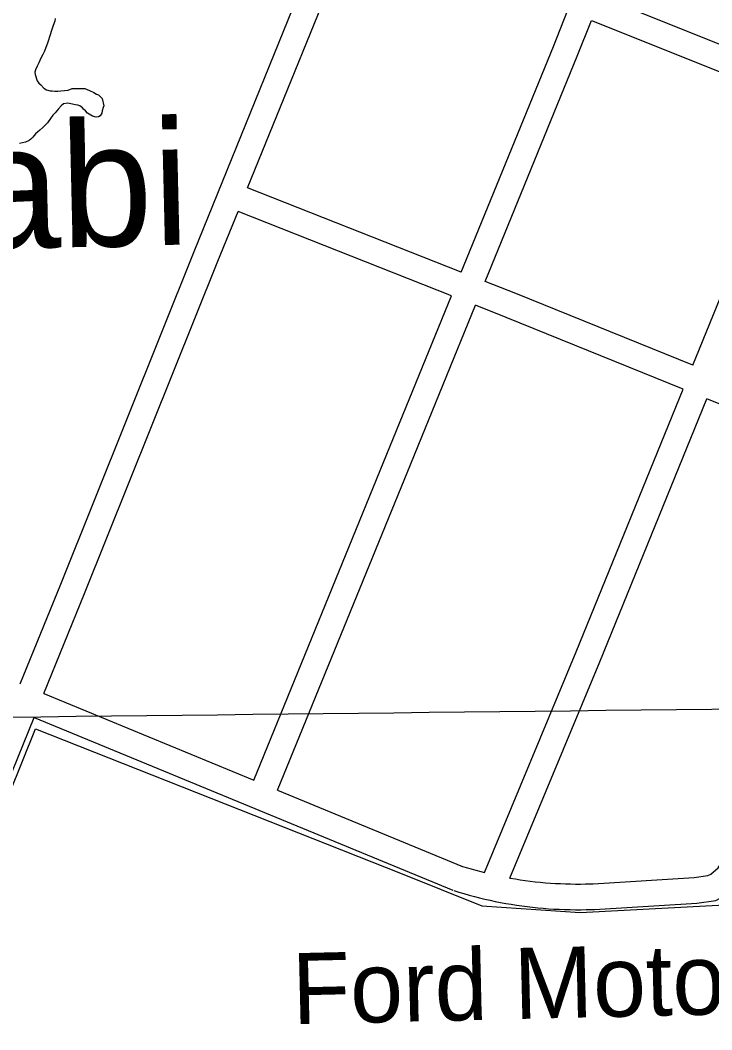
# Model space of a CAD drawing. Extents: x 3677843 to 3715951, y 511991 to 537744.
# Drawn here: x 3701487 to 3702295, y 529383 to 530562 of the extents above; entities that cross this region are included whole.
import ezdxf

# ---------------------------------------------------------------- set-up
doc = ezdxf.new("R2010")
doc.units = 0
for name, color, linetype in [('V-BLDG-IDEN', 7, 'Continuous'), ('V-GRID-MAJR', 7, 'Continuous'), ('V-ROAD-CNTR', 7, 'Continuous'), ('V-SITE-OTLN', 7, 'Continuous'), ('V-SITE-VEGE', 7, 'Continuous'), ('V-TOPO-GNAM-IDEN', 7, 'Continuous')]:
    doc.layers.add(name, color=color, linetype=linetype)

msp = doc.modelspace()

# ---------------------------------------------------------------- linework, layer by layer
at = {"layer": 'V-GRID-MAJR'}
msp.add_spline([(3681966.5640000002, 529526.479), (3687244.413, 529585.207), (3692522.254, 529644.703), (3697800.0870000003, 529704.966), (3703077.91, 529765.996), (3708355.725, 529827.795), (3713633.5300000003, 529890.361), (3713633.531, 529890.361)], degree=3, dxfattribs=at)
at = {"layer": 'V-ROAD-CNTR'}
for points in [[(3701486.96998714, 529786.9253999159), (3701534.250892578, 529903.5351666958), (3701690.020581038, 530291.983389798), (3701849.4092622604, 530684.9926037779)], [(3701752.556455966, 530366.3562410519), (3701877.1662067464, 530673.6086265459)], [(3702157.629645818, 529523.4699268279), (3702277.06340695, 529530.716912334), (3702299.357362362, 529533.8779060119), (3702310.020341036, 529539.5188947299), (3702324.915311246, 529551.8778700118), (3702333.745293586, 529565.8048421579), (3702345.16327075, 529594.417784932), (3702513.638933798, 529988.1219975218), (3702792.961375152, 530664.9976437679)], [(3702165.197630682, 530589.733794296), (3702407.7251456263, 530492.5539886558)], [(3702001.935957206, 530268.0384376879), (3702109.4957420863, 530531.6559104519), (3702126.15370877, 530573.0598276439)], [(3702029.8469013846, 530257.033459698), (3702137.299686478, 530520.3899329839), (3702154.0006530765, 530561.900849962)], [(3702154.0006530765, 530561.9018499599), (3702396.4571681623, 530464.7500442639)], [(3702272.3554163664, 530159.09765557), (3702336.146288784, 530315.9373418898), (3702396.4571681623, 530464.7500442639)], [(3702001.936957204, 530268.0384376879), (3701752.5574559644, 530366.35724105)], [(3701514.697931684, 529775.472422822), (3701562.0748369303, 529892.3151891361), (3701717.8425253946, 530280.7634122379), (3701741.280478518, 530338.5542966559)], [(3701990.602979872, 530240.2594932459), (3701741.2814785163, 530338.555296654)], [(3702272.3554163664, 530159.09765557), (3702065.6768297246, 530242.908487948), (3702029.847901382, 530257.0344596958)], [(3701759.782441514, 529674.249625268), (3701915.153130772, 530055.3408630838), (3701990.601979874, 530240.2594932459)], [(3701787.510386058, 529662.7966481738), (3701942.9310752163, 530044.0108857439), (3702018.5129240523, 530229.2545152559)], [(3702261.052438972, 530131.3077111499), (3702054.538852, 530215.0525436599), (3702018.5139240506, 530229.255515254)], [(3702028.931903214, 529566.4878407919), (3702136.120688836, 529824.1393254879), (3702261.0534389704, 530131.3077111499)], [(3702058.754843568, 529560.070853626), (3702163.864633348, 529812.725348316), (3702288.854383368, 530120.033733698)], [(3702500.244960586, 530034.3119051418), (3702288.8533833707, 530120.034733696)], [(3702155.8116494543, 529553.4138669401), (3702274.0434129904, 529560.5888525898), (3702289.959381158, 529562.8458480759), (3702293.250374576, 529564.586844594), (3702302.115356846, 529571.9418298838), (3702306.9153472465, 529579.5128147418), (3702317.4373262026, 529605.879762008), (3702485.980989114, 529999.7459742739), (3702500.2459605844, 530034.3119051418)], [(3701514.6969316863, 529775.4734228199), (3701759.781441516, 529674.249625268)], [(3701105.0697509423, 528765.217443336), (3701503.4259542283, 529747.6714784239)], [(3701503.423954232, 529747.6714784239), (3701991.94397719, 529545.9058819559)], [(3701787.50938606, 529662.7976481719), (3702003.395954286, 529573.6338264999)], [(3702002.11895684, 529574.094825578), (3702007.832945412, 529572.3208291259), (3702013.4769341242, 529570.64883247), (3702019.139922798, 529569.0518356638), (3702024.824911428, 529567.5298387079), (3702028.931903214, 529566.4878407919)], [(3702058.754843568, 529560.070853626), (3702065.1108308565, 529558.9838557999), (3702070.92381923, 529558.0668576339), (3702076.749807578, 529557.2258593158), (3702082.584795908, 529556.462860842), (3702088.429784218, 529555.775862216), (3702094.2827725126, 529555.165863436), (3702100.144760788, 529554.6328645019), (3702106.011749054, 529554.177865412), (3702111.885737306, 529553.79886617), (3702117.7637255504, 529553.4968667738), (3702123.642713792, 529553.2738672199), (3702129.5277020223, 529553.127867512), (3702135.4126902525, 529553.0578676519), (3702141.296678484, 529553.0668676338), (3702147.181666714, 529553.1518674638), (3702153.0886549, 529553.315867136), (3702156.1576487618, 529553.430866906)], [(3701993.2209746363, 529545.4448828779), (3701999.124962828, 529543.6108865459), (3702005.144950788, 529541.82889011), (3702011.189938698, 529540.1238935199), (3702017.2569265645, 529538.4998967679), (3702023.3429143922, 529536.954899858), (3702029.4489021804, 529535.4919027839), (3702035.57388993, 529534.1069055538), (3702041.7178776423, 529532.80390816), (3702047.8788653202, 529531.581910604), (3702054.052852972, 529530.4409128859), (3702060.2428405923, 529529.3799150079), (3702066.445828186, 529528.4029169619), (3702072.661815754, 529527.505918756), (3702078.8888033, 529526.6909203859), (3702085.125790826, 529525.9579218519), (3702091.370778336, 529525.307923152), (3702097.6247658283, 529524.7389242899), (3702103.8857533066, 529524.2519252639), (3702110.151740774, 529523.84892607), (3702116.42372823, 529523.526926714), (3702122.7007156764, 529523.2879271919), (3702128.9777031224, 529523.1319275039), (3702135.256690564, 529523.0579276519), (3702141.5366780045, 529523.0669276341), (3702147.815665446, 529523.1579274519), (3702154.06865294, 529523.331927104), (3702157.28364651, 529523.452926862)]]:
    msp.add_lwpolyline(points, dxfattribs=at)
at = {"layer": 'V-SITE-OTLN'}
msp.add_lwpolyline([(3701113.751, 528762.117), (3701504.708, 529734.219), (3701931.048, 529565.545), (3702025.918, 529527.567), (3702140.884, 529519.719), (3702346.268, 529530.822), (3702411.009, 529533.035), (3702496.987, 529630.121), (3702589.6380000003, 529652.4180000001), (3702812.86, 529582.03), (3702904.457, 529569.492), (3703031.373, 529554.937), (3703121.256, 529534.109), (3703157.309, 529512.859), (3703173.011, 529493.841), (3703181.59, 529467.5920000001), (3703184.095, 529453.256), (3703186.694, 529426.959), (3703195.359, 529389.944), (3703275.542, 529080.745)], dxfattribs=at)
at = {"layer": 'V-SITE-VEGE'}
for points in [[(3701527.781, 530564.0210000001), (3701527.306, 530561.177), (3701525.407, 530555.96), (3701524.4590000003, 530552.643), (3701521.1350000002, 530542.685), (3701520.187, 530538.892), (3701518.7630000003, 530535.575), (3701516.865, 530530.358), (3701515.4420000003, 530526.0920000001), (3701513.543, 530522.299), (3701511.171, 530518.031), (3701508.798, 530512.3420000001), (3701506.899, 530508.549), (3701505.005, 530504.281), (3701504.0530000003, 530501.438), (3701504.528, 530498.594), (3701506.895, 530491.479), (3701508.792, 530488.634), (3701511.161, 530486.736), (3701514.4790000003, 530482.943), (3701517.799, 530481.044), (3701522.0670000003, 530479.623), (3701524.436, 530479.6190000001), (3701527.281, 530479.1460000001), (3701531.076, 530479.1460000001), (3701534.394, 530479.617), (3701542.93, 530480.563), (3701547.673, 530482.458), (3701562.3710000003, 530482.456), (3701568.061, 530480.082), (3701572.802, 530477.708), (3701576.12, 530475.812), (3701578.491, 530474.862), (3701582.757, 530470.594), (3701584.6520000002, 530462.055), (3701583.703, 530460.161), (3701582.753, 530456.368), (3701582.278, 530453.523), (3701580.382, 530450.679), (3701578.483, 530449.257), (3701575.6380000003, 530448.784), (3701571.37, 530450.208), (3701565.681, 530453.53), (3701563.312, 530456.3740000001), (3701560.9420000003, 530458.269), (3701559.519, 530459.694)], [(3701559.519, 530459.694), (3701556.676, 530462.066), (3701554.304, 530463.0160000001), (3701551.46, 530463.487), (3701542.451, 530465.39), (3701537.7090000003, 530464.441), (3701534.863, 530462.072), (3701531.545, 530458.754), (3701527.748, 530454.015), (3701524.901, 530451.1680000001), (3701522.5300000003, 530447.377), (3701518.735, 530442.161), (3701513.519, 530436.947), (3701509.724, 530433.629), (3701507.352, 530431.26), (3701504.98, 530429.363), (3701501.661, 530425.5700000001), (3701499.289, 530423.199), (3701497.3910000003, 530421.779), (3701493.122, 530419.883), (3701486.0100000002, 530417.9890000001)]]:
    msp.add_lwpolyline(points, dxfattribs=at)

# ---------------------------------------------------------------- texts
at = {"layer": 'V-BLDG-IDEN'}
msp.add_text('Ford Motor', height=82.99983200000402, rotation=1.3443137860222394, dxfattribs=at).set_placement((3701805.296350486, 529389.17419542))
at = {"layer": 'V-TOPO-GNAM-IDEN'}
msp.add_text('Arabi', height=144.999711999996, rotation=1.3443137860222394, dxfattribs=at).set_placement((3701233.541493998, 530289.6373944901))

doc.saveas('drawing.dxf')
